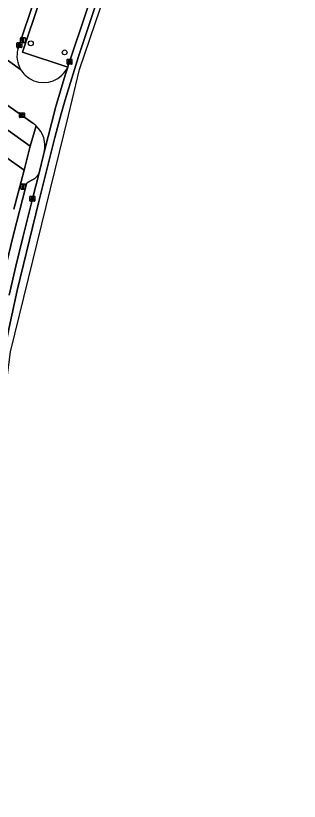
# Model space of a CAD drawing. Extents: x 162523 to 163266, y 381230 to 382050.
# Drawn here: x 163201.7 to 163259.4, y 381352.2 to 381512.1 of the extents above; entities that cross this region are included whole.
import ezdxf

# ---------------------------------------------------------------- set-up
doc = ezdxf.new("R2010")
doc.units = 0
for name, color, linetype in [('IMGEO_Berm_groen', 7, 'Continuous'), ('IMGEO_Boom', 7, 'Continuous'), ('IMGEO_Fietspad_gesloten', 7, 'Continuous'), ('IMGEO_Groenvoorziening', 7, 'Continuous'), ('IMGEO_Kolk', 7, 'Continuous'), ('IMGEO_Lichtmast', 7, 'Continuous'), ('IMGEO_Parkeervlak_open', 7, 'Continuous'), ('IMGEO_Rijbaan_lokaal_gesloten', 7, 'Continuous'), ('IMGEO_Rijbaan_lokaal_open', 7, 'Continuous'), ('IMGEO_Voetpad_open', 7, 'Continuous')]:
    doc.layers.add(name, color=color, linetype=linetype)

msp = doc.modelspace()

# ---------------------------------------------------------------- linework, layer by layer
at = {"layer": 'IMGEO_Berm_groen'}
msp.add_lwpolyline([(163225.83, 381542.26), (163231.67, 381559.87), (163232.36, 381562), (163223.17, 381565.08), (163210.06, 381525.63), (163203.07, 381504.69), (163212.3, 381501.66), (163212.41, 381501.95), (163212.67, 381502.75), (163219.16, 381522.22)], close=True, dxfattribs=at)
at = {"layer": 'IMGEO_Boom'}
for centre in [(163204.79, 381506.5), (163211.67, 381504.65)]:
    msp.add_circle(centre, 0.489, dxfattribs=at)
at = {"layer": 'IMGEO_Fietspad_gesloten'}
for points in [[(163180.23, 381349.55), (163186.22, 381370.75), (163189.21, 381381.92), (163189.61, 381383.8), (163190.15, 381386.84), (163191.65, 381395.6), (163195.66, 381421.24), (163197.68, 381433.97), (163198.38, 381438.4), (163199.52, 381444.49), (163199.97, 381446.58), (163200.4, 381448.63), (163202, 381456.16), (163206.41, 381474.26), (163209.7, 381487.29), (163210.99, 381492.12), (163211.76, 381494.99), (163214.5, 381503.81), (163222.77, 381528.77)], [(163219.16, 381522.22), (163212.67, 381502.75), (163212.41, 381501.95), (163212.3, 381501.66), (163211.81, 381500), (163209.91, 381493.66), (163207.5, 381484.33), (163207.37, 381483.78), (163206.48, 381480.15), (163205.12, 381474.85), (163203.16, 381466.99), (163201.75, 381461.11), (163200.38, 381455.23)]]:
    msp.add_lwpolyline(points, dxfattribs=at)
at = {"layer": 'IMGEO_Groenvoorziening'}
msp.add_lwpolyline([(163187.4, 381492.04), (163203.41, 381480.64), (163204.68, 381485.58), (163189.06, 381496.68), (163188.59, 381495.44)], close=True, dxfattribs=at)
msp.add_lwpolyline([(163201.37, 381472.72), (163203.41, 381480.64), (163187.4, 381492.04), (163183.42, 381480.54), (163188.19, 381477.14), (163182.13, 381459.67), (163177.36, 381463.07), (163172.58, 381449.3), (163193.13, 381433.74), (163194.48, 381442.2)], dxfattribs=at)
at = {"layer": 'IMGEO_Kolk'}
for p, q in [((163201.94, 381505.71), (163201.94, 381506.56)), ((163202.01, 381506.63), (163202.87, 381506.63)), ((163202.2, 381506.13), (163202.2, 381506.14)), ((163202.24, 381506.18), (163202.64, 381506.18)), ((163202.64, 381506.09), (163202.24, 381506.09)), ((163202.43, 381506.41), (163202.45, 381506.41)), ((163202.68, 381506.14), (163202.68, 381506.13)), ((163202.94, 381506.56), (163202.94, 381505.71)), ((163202.87, 381505.63), (163202.01, 381505.63)), ((163202.45, 381505.85), (163202.42, 381505.85)), ((163212.17, 381502.32), (163212.17, 381503.17)), ((163212.25, 381503.25), (163213.1, 381503.25)), ((163212.43, 381502.74), (163212.43, 381502.75)), ((163212.87, 381502.7), (163212.47, 381502.7)), ((163212.48, 381502.79), (163212.87, 381502.79)), ((163212.66, 381503.03), (163212.69, 381503.03)), ((163212.92, 381502.75), (163212.92, 381502.74)), ((163213.17, 381503.17), (163213.17, 381502.32)), ((163213.1, 381502.25), (163212.25, 381502.25)), ((163212.68, 381502.47), (163212.66, 381502.47)), ((163202.48, 381491.44), (163202.48, 381492.29)), ((163202.56, 381492.37), (163203.41, 381492.37)), ((163202.74, 381491.86), (163202.74, 381491.87)), ((163203.18, 381491.82), (163202.78, 381491.82)), ((163202.79, 381491.91), (163203.18, 381491.91)), ((163202.97, 381492.15), (163203, 381492.15)), ((163202.99, 381491.59), (163202.97, 381491.59)), ((163203.23, 381491.87), (163203.23, 381491.86)), ((163203.48, 381492.29), (163203.48, 381491.44)), ((163203.41, 381491.37), (163202.56, 381491.37)), ((163204.62, 381474.42), (163204.62, 381475.28)), ((163204.7, 381475.35), (163205.55, 381475.35)), ((163205.55, 381474.35), (163204.7, 381474.35)), ((163204.88, 381474.84), (163204.88, 381474.86)), ((163204.92, 381474.89), (163205.32, 381474.89)), ((163205.32, 381474.81), (163204.92, 381474.81)), ((163205.11, 381475.13), (163205.14, 381475.13)), ((163205.13, 381474.57), (163205.11, 381474.57)), ((163205.37, 381474.86), (163205.37, 381474.84)), ((163205.62, 381475.28), (163205.62, 381474.42))]:
    msp.add_line(p, q, dxfattribs=at)
for points in [[(163201.94, 381505.71), (163201.94, 381506.56)], [(163202.01, 381506.63), (163202.87, 381506.63)], [(163202.94, 381506.56), (163202.94, 381505.71)], [(163202.87, 381505.63), (163202.01, 381505.63)], [(163212.17, 381502.32), (163212.17, 381503.17)], [(163212.25, 381503.25), (163213.1, 381503.25)], [(163213.17, 381503.17), (163213.17, 381502.32)], [(163213.1, 381502.25), (163212.25, 381502.25)], [(163202.48, 381491.44), (163202.48, 381492.29)], [(163202.56, 381492.37), (163203.41, 381492.37)], [(163203.48, 381492.29), (163203.48, 381491.44)], [(163203.41, 381491.37), (163202.56, 381491.37)], [(163204.62, 381474.42), (163204.62, 381475.28)], [(163204.7, 381475.35), (163205.55, 381475.35)], [(163205.55, 381474.35), (163204.7, 381474.35)], [(163205.62, 381475.28), (163205.62, 381474.42)]]:
    msp.add_lwpolyline(points, dxfattribs=at)
for centre, radius, start, end in [((163202.02, 381506.56), 0.0765, 91.552, 178.448), ((163202.02, 381506.56), 0.0765, 91.552, 178.448), ((163202.24, 381506.14), 0.0403, 85.8775, 175.7526), ((163202.23, 381506.13), 0.0366, 178.938, 274.7102), ((163202.64, 381506.14), 0.0386, 1.7309, 96.639), ((163202.64, 381506.13), 0.043, 264.8664, 352.4533), ((163202.86, 381506.56), 0.0765, 1.552, 88.448), ((163202.86, 381506.56), 0.0765, 1.552, 88.448), ((163202.02, 381505.71), 0.0765, 181.552, 268.448), ((163202.02, 381505.71), 0.0765, 181.552, 268.448), ((163202.86, 381505.71), 0.0765, 271.552, 358.448), ((163202.86, 381505.71), 0.0765, 271.552, 358.448), ((163212.25, 381503.17), 0.0765, 91.552, 178.448), ((163212.25, 381503.17), 0.0765, 91.552, 178.448), ((163212.47, 381502.75), 0.0403, 85.8775, 175.7526), ((163212.47, 381502.74), 0.0366, 178.938, 274.7102), ((163212.88, 381502.75), 0.0386, 1.7309, 96.639), ((163212.87, 381502.75), 0.043, 264.8664, 352.4533), ((163213.1, 381503.17), 0.0765, 1.552, 88.448), ((163213.1, 381503.17), 0.0765, 1.552, 88.448), ((163212.25, 381502.32), 0.0765, 181.552, 268.448), ((163212.25, 381502.32), 0.0765, 181.552, 268.448), ((163213.1, 381502.32), 0.0765, 271.552, 358.448), ((163213.1, 381502.32), 0.0765, 271.552, 358.448), ((163202.56, 381492.29), 0.0765, 91.552, 178.448), ((163202.56, 381492.29), 0.0765, 91.552, 178.448), ((163202.78, 381491.87), 0.0403, 85.8775, 175.7526), ((163202.78, 381491.86), 0.0366, 178.938, 274.7102), ((163203.19, 381491.87), 0.0386, 1.7309, 96.639), ((163203.18, 381491.87), 0.043, 264.8664, 352.4533), ((163203.41, 381492.29), 0.0765, 1.552, 88.448), ((163203.41, 381492.29), 0.0765, 1.552, 88.448), ((163202.56, 381491.44), 0.0765, 181.552, 268.448), ((163202.56, 381491.44), 0.0765, 181.552, 268.448), ((163203.41, 381491.44), 0.0765, 271.552, 358.448), ((163203.41, 381491.44), 0.0765, 271.552, 358.448), ((163204.7, 381475.28), 0.0765, 91.552, 178.448), ((163204.7, 381475.28), 0.0765, 91.552, 178.448), ((163204.7, 381474.43), 0.0765, 181.552, 268.448), ((163204.7, 381474.43), 0.0765, 181.552, 268.448), ((163204.92, 381474.85), 0.0403, 85.8775, 175.7526), ((163204.92, 381474.84), 0.0366, 178.938, 274.7102), ((163205.33, 381474.86), 0.0386, 1.7309, 96.639), ((163205.32, 381474.85), 0.043, 264.8664, 352.4533), ((163205.55, 381475.28), 0.0765, 1.552, 88.448), ((163205.55, 381475.28), 0.0765, 1.552, 88.448), ((163205.55, 381474.43), 0.0765, 271.552, 358.448), ((163205.55, 381474.43), 0.0765, 271.552, 358.448)]:
    msp.add_arc(centre, radius, start, end, dxfattribs=at)
for centre, major_axis, ratio, start_param, end_param in [((163202.43, 381506.13), (-0.387, 0.002), 0.722429, 4.712389, 7.853982), ((163202.45, 381506.13), (-0.39, 0.002), 0.717154, 1.570796, 4.712389), ((163212.66, 381502.75), (-0.387, 0.002), 0.722429, 4.712389, 7.853982), ((163212.68, 381502.75), (-0.39, 0.002), 0.717154, 1.570796, 4.712389), ((163202.97, 381491.87), (-0.387, 0.002), 0.722429, 4.712389, 7.853982), ((163202.99, 381491.87), (-0.39, 0.002), 0.717154, 1.570796, 4.712389), ((163205.11, 381474.85), (-0.387, 0.002), 0.722429, 4.712389, 7.853982), ((163205.13, 381474.85), (-0.39, 0.002), 0.717154, 1.570796, 4.712389)]:
    msp.add_ellipse(centre, major_axis=major_axis, ratio=ratio, start_param=start_param, end_param=end_param, dxfattribs=at)
at = {"layer": 'IMGEO_Lichtmast'}
for p, q in [((163202.69, 381506.73), (163202.69, 381507.53)), ((163202.69, 381507.53), (163202.69, 381506.73)), ((163202.79, 381507.63), (163203.58, 381507.63)), ((163203.58, 381507.63), (163202.79, 381507.63)), ((163203.68, 381507.53), (163203.68, 381506.73)), ((163203.68, 381506.73), (163203.68, 381507.53)), ((163203.58, 381506.63), (163202.79, 381506.63)), ((163202.79, 381506.63), (163203.58, 381506.63)), ((163202.75, 381476.92), (163202.75, 381477.72)), ((163202.75, 381477.72), (163202.75, 381476.92)), ((163202.85, 381477.82), (163203.64, 381477.82)), ((163203.64, 381477.82), (163202.85, 381477.82)), ((163203.74, 381477.72), (163203.74, 381476.92)), ((163203.74, 381476.92), (163203.74, 381477.72)), ((163203.64, 381476.82), (163202.85, 381476.82)), ((163202.85, 381476.82), (163203.64, 381476.82))]:
    msp.add_line(p, q, dxfattribs=at)
for points in [[(163203.11, 381507.5), (163203.26, 381507.5), (163203.26, 381506.75), (163203.11, 381506.75), (163203.11, 381507.5)], [(163203.17, 381477.69), (163203.32, 381477.69), (163203.32, 381476.94), (163203.17, 381476.94), (163203.17, 381477.69)]]:
    msp.add_lwpolyline(points, dxfattribs=at)
for centre, start, end in [((163202.79, 381507.53), 90, 180), ((163202.79, 381507.53), 90, 180), ((163203.58, 381507.53), 0, 90), ((163203.58, 381507.53), 360, 90), ((163202.79, 381506.73), 180, 270), ((163202.79, 381506.73), 180, 270), ((163203.58, 381506.73), 270, 0), ((163203.58, 381506.73), 270, 0), ((163202.85, 381477.72), 90, 180), ((163202.85, 381477.72), 90, 180), ((163203.64, 381477.72), 0, 90), ((163203.64, 381477.72), 360, 90), ((163202.85, 381476.92), 180, 270), ((163202.85, 381476.92), 180, 270), ((163203.64, 381476.92), 270, 0), ((163203.64, 381476.92), 270, 0)]:
    msp.add_arc(centre, 0.1, start, end, dxfattribs=at)
at = {"layer": 'IMGEO_Parkeervlak_open'}
for points in [[(163200.38, 381455.23), (163201.75, 381461.11), (163203.16, 381466.99), (163205.12, 381474.85), (163206.48, 381480.15)], [(163205.63, 381479), (163204.28, 381478.24)], [(163203.82, 381477.64), (163201.2, 381467.32), (163199.85, 381461.68), (163198.46, 381455.66)]]:
    msp.add_lwpolyline(points, dxfattribs=at)
for centre, radius, start, end in [((163204.5, 381480.71), 2.05, 303.2558, 344.2494), ((163204.67, 381477.47), 0.869, 116.7355, 168.5595)]:
    msp.add_arc(centre, radius, start, end, dxfattribs=at)
at = {"layer": 'IMGEO_Rijbaan_lokaal_gesloten'}
for points in [[(163146.87, 381246.55), (163149.82, 381243.36), (163150.43, 381242.7), (163194.03, 381392.74), (163197.5, 381419.33), (163200.68, 381443.67), (163212.43, 381491.79), (163214.72, 381501.16), (163248.38, 381600.23), (163259.42, 381623.95)], [(163222.77, 381528.77), (163214.5, 381503.81), (163211.76, 381494.99), (163210.99, 381492.12), (163209.7, 381487.29), (163206.41, 381474.26), (163202, 381456.16), (163200.4, 381448.63), (163199.97, 381446.58), (163199.52, 381444.49), (163198.38, 381438.4), (163197.68, 381433.97), (163195.66, 381421.24), (163191.65, 381395.6), (163190.15, 381386.84), (163189.61, 381383.8), (163189.21, 381381.92), (163186.22, 381370.75), (163180.23, 381349.55)]]:
    msp.add_lwpolyline(points, dxfattribs=at)
at = {"layer": 'IMGEO_Rijbaan_lokaal_open'}
for points in [[(163202.16, 381505.31), (163209.27, 381526.6), (163215.74, 381546.09), (163221.91, 381564.61), (163222.11, 381565.28), (163227.04, 381580.17)], [(163202.72, 381501.19), (163192.27, 381508.63)], [(163192.27, 381508.63), (163202.72, 381501.19)], [(163207.5, 381484.33), (163209.91, 381493.66), (163211.81, 381500), (163212.3, 381501.66)], [(163192.68, 381499.09), (163205.23, 381490.24)]]:
    msp.add_lwpolyline(points, dxfattribs=at)
for centre, radius, start, end in [((163207.38, 381503.92), 5.4, 165.0753, 210.3234), ((163207.36, 381503.89), 5.37, 210.2194, 226.439), ((163207.41, 381503.9), 5.39, 313.5555, 335.3495), ((163207.39, 381503.92), 5.41, 226.3919, 313.6081), ((163202.17, 381485.76), 5.42, 46.9684, 55.6685), ((163202.08, 381485.63), 5.58, 346.4989, 47.1412)]:
    msp.add_arc(centre, radius, start, end, dxfattribs=at)
at = {"layer": 'IMGEO_Voetpad_open'}
for points in [[(163222.11, 381565.28), (163221.91, 381564.61), (163215.74, 381546.09), (163209.27, 381526.6), (163202.16, 381505.31)], [(163212.3, 381501.66), (163203.07, 381504.69), (163210.06, 381525.63), (163223.17, 381565.08), (163232.36, 381562)], [(163205.23, 381490.24), (163192.68, 381499.09)], [(163185.97, 381496.32), (163188.59, 381495.44), (163189.06, 381496.68), (163204.68, 381485.58), (163205.87, 381489.72)], [(163205.87, 381489.72), (163204.68, 381485.58), (163203.41, 381480.64), (163201.37, 381472.72)], [(163206.48, 381480.15), (163207.37, 381483.78)], [(163207.37, 381483.78), (163207.5, 381484.33)], [(163204.28, 381478.24), (163205.63, 381479)], [(163198.46, 381455.66), (163199.85, 381461.68), (163201.2, 381467.32), (163203.82, 381477.64)]]:
    msp.add_lwpolyline(points, dxfattribs=at)
for centre, radius, start, end in [((163207.38, 381503.92), 5.4, 165.0753, 210.3234), ((163207.36, 381503.89), 5.37, 210.2194, 226.439), ((163207.41, 381503.9), 5.39, 313.5555, 335.3495), ((163207.39, 381503.92), 5.41, 226.3919, 313.6081), ((163202.17, 381485.76), 5.42, 46.9684, 55.6685), ((163202.08, 381485.63), 5.58, 346.4989, 47.1412), ((163204.5, 381480.71), 2.05, 303.2558, 344.2494), ((163204.67, 381477.47), 0.869, 116.7355, 168.5595)]:
    msp.add_arc(centre, radius, start, end, dxfattribs=at)

doc.saveas('drawing.dxf')
